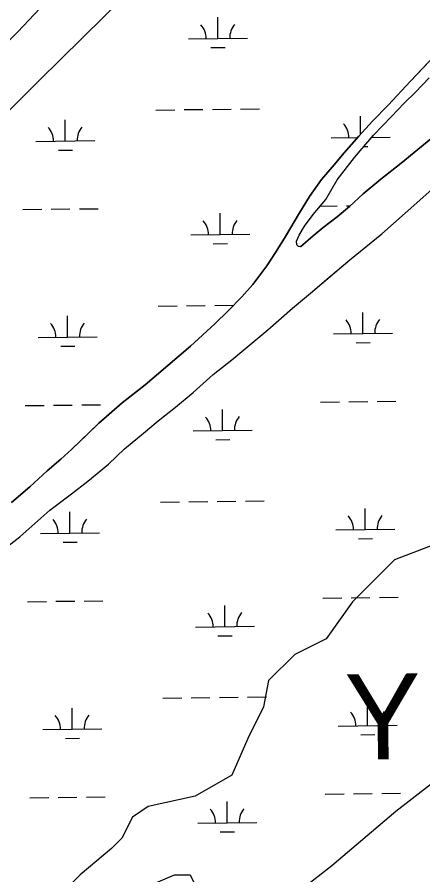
# Model space of a CAD drawing. Extents: x 3694830 to 3732949, y 415201 to 440970.
# Drawn here: x 3724598 to 3725287, y 422776 to 424231 of the extents above; entities that cross this region are included whole.
import ezdxf

# ---------------------------------------------------------------- set-up
doc = ezdxf.new("R2010")
doc.units = 0
for name, color, linetype in [('V-TOPO-GNAM-IDEN', 7, 'Continuous'), ('V-TOPO-SHOR', 7, 'Continuous'), ('V-WETL-SWMP', 7, 'Continuous')]:
    doc.layers.add(name, color=color, linetype=linetype)

msp = doc.modelspace()

# ---------------------------------------------------------------- linework, layer by layer
at = {"layer": 'V-TOPO-SHOR'}
for points in [[(3724782.8, 424269.1), (3724634.9, 424123.3), (3724502.1, 423991.7)], [(3724655, 424266.3), (3724599.3, 424206.6), (3724533.2, 424142.2)], [(3724998.3, 423777.6), (3725022.4, 423809.7), (3725037.9, 423833.8), (3725053.7, 423859.5), (3725077.8, 423899.4), (3725094.8, 423927), (3725115.4, 423955.9), (3725133.2, 423977.2), (3725153.8, 424001.3), (3725178.7, 424029.8), (3725202, 424054.7), (3725228.5, 424082.4), (3725266.5, 424123.1), (3725334.9, 424195)], [(3725079.5, 423841.8), (3725076.3, 423842.2), (3725073.2, 423845.4), (3725072.8, 423851.3), (3725077.1, 423861.6), (3725086.2, 423876.6), (3725100.9, 423896.4), (3725122.6, 423922.1), (3725141.6, 423955.3), (3725171.3, 423993.2), (3725203.7, 424031.1), (3725233.8, 424062.8), (3725255.5, 424085.3), (3725274.9, 424103.9), (3725298.2, 424128.4)], [(3725079.5, 423841.8), (3725079.8, 423842.1), (3725101.1, 423860.2), (3725118.1, 423874.5), (3725141.5, 423892.6), (3725162.8, 423910.4), (3725185.8, 423931.4), (3725215.8, 423956.6), (3725250.6, 423983.5), (3725367.3, 424079.5)], [(3724569.8, 423324.3), (3724602.7, 423349.6), (3724653.7, 423395), (3724690.5, 423422.7), (3724718.1, 423444.4), (3724752.9, 423473.2), (3724780.6, 423498.9), (3724812.7, 423525.4), (3724837.6, 423546.7), (3724867.2, 423569.7), (3724897.3, 423594.6), (3724930.9, 423625.4), (3724962.5, 423650.3), (3725024.2, 423700.9), (3725066.1, 423737.6), (3725096.2, 423762.9), (3725127.8, 423789.8), (3725163, 423819.8), (3725217.6, 423863.7), (3725276.9, 423916.2), (3725318.4, 423953.4)], [(3724588.2, 423408.1), (3724619.5, 423434.6), (3724649.1, 423461.9), (3724672.1, 423481.3), (3724690.7, 423498.2), (3724715.6, 423522.4), (3724736.5, 423542.5), (3724776.5, 423576.9), (3724815.6, 423607.7), (3724892.7, 423673.3), (3724933.9, 423710.9), (3724956.8, 423733), (3724979.7, 423757.1), (3724998.3, 423777.6)], [(3725354.7, 423355), (3725239, 423310.5), (3725203.4, 423274.8), (3725167.8, 423239.2), (3725123.3, 423176.9), (3725069.9, 423150.2), (3725025.3, 423105.7), (3725016.4, 423061.2), (3724989.7, 423007.8), (3724963, 422945.4), (3724900.7, 422909.8), (3724820.6, 422892), (3724793.9, 422874.2), (3724776.1, 422838.6), (3724758.3, 422820.8), (3724704.8, 422776.3), (3724660.3, 422731.8)], [(3725022.8, 422705.3), (3725040, 422719.8), (3725132.6, 422792.3), (3725241.6, 422884.3), (3725362.9, 422978)], [(3724802.8, 422749.6), (3724865.1, 422776.3), (3724891.8, 422776.3), (3724909.6, 422740.7)]]:
    msp.add_lwpolyline(points, dxfattribs=at)
at = {"layer": 'V-WETL-SWMP'}
for p, q in [((3724939.2, 424195.2), (3724938.7, 424231.2)), ((3724889.2, 424194.6), (3724989.2, 424195.8)), ((3725334.9, 424195), (3725266.5, 424123.1)), ((3724927.3, 424179.7), (3724951.3, 424179.9)), ((3725266.5, 424123.1), (3725228.5, 424082.4)), ((3724833.8, 424073.9), (3724865.7, 424074.3)), ((3724881.7, 424074.5), (3724913.7, 424074.8)), ((3724929.7, 424075), (3724961.7, 424075.4)), ((3724977.7, 424075.6), (3725009.7, 424076)), ((3725228.5, 424082.4), (3725202, 424054.7)), ((3724679.8, 424021.3), (3724679.3, 424057.3)), ((3725202, 424054.7), (3725178.7, 424029.8)), ((3725181.6, 424032.9), (3725181.2, 424063.3)), ((3725131.7, 424026.7), (3725176.4, 424027.2)), ((3725178.7, 424029.8), (3725153.8, 424001.3)), ((3725200.6, 424027.5), (3725231.6, 424027.9)), ((3724629.8, 424020.7), (3724729.8, 424021.9)), ((3725187.3, 424011.9), (3725193.8, 424012)), ((3724668, 424005.7), (3724692, 424006)), ((3725153.8, 424001.3), (3725133.2, 423977.2)), ((3725133.2, 423977.2), (3725115.4, 423955.9)), ((3725115.4, 423955.9), (3725094.8, 423927)), ((3725276.9, 423916.2), (3725318.4, 423953.4)), ((3725094.8, 423927), (3725077.8, 423899.4)), ((3725113.3, 423911), (3725141.6, 423911.4)), ((3725157.6, 423911.6), (3725164.2, 423911.6)), ((3725217.6, 423863.7), (3725276.9, 423916.2)), ((3724607.7, 423905), (3724639.7, 423905.4)), ((3724655.7, 423905.6), (3724687.7, 423906)), ((3724703.7, 423906.2), (3724735.7, 423906.5)), ((3724943.1, 423862.6), (3724942.7, 423898.6)), ((3725077.8, 423899.4), (3725053.7, 423859.5)), ((3724893.1, 423862), (3724993.1, 423863.2)), ((3725053.7, 423859.5), (3725037.9, 423833.8)), ((3725163, 423819.8), (3725217.6, 423863.7)), ((3724931.3, 423847), (3724955.3, 423847.3)), ((3725037.9, 423833.8), (3725022.4, 423809.7)), ((3725022.4, 423809.7), (3724998.3, 423777.6)), ((3725096.2, 423762.9), (3725163, 423819.8)), ((3724998.3, 423777.6), (3724979.7, 423757.1)), ((3725066.1, 423737.6), (3725096.2, 423762.9)), ((3724979.7, 423757.1), (3724956.8, 423733)), ((3724837.7, 423741.2), (3724869.7, 423741.6)), ((3724885.7, 423741.8), (3724917.7, 423742.2)), ((3724933.7, 423742.4), (3724965.7, 423742.8)), ((3725024.2, 423700.9), (3725066.1, 423737.6)), ((3724683.7, 423688.7), (3724683.3, 423724.7)), ((3724956.8, 423733), (3724933.9, 423710.9)), ((3725185.6, 423694.6), (3725185.2, 423730.6)), ((3724933.9, 423710.9), (3724892.7, 423673.3)), ((3724962.5, 423650.3), (3725024.2, 423700.9)), ((3725135.6, 423694), (3725235.6, 423695.2)), ((3724633.7, 423688.1), (3724733.7, 423689.3)), ((3725173.8, 423679.1), (3725197.8, 423679.4)), ((3724671.9, 423673.1), (3724695.9, 423673.4)), ((3724892.7, 423673.3), (3724815.6, 423607.7)), ((3724930.9, 423625.4), (3724962.5, 423650.3)), ((3724897.3, 423594.6), (3724930.9, 423625.4)), ((3724815.6, 423607.7), (3724776.5, 423576.9)), ((3724867.2, 423569.7), (3724897.3, 423594.6)), ((3724707.7, 423573.5), (3724739.7, 423573.9)), ((3724776.5, 423576.9), (3724736.5, 423542.5)), ((3725113.6, 423578.3), (3725145.6, 423578.7)), ((3725161.6, 423578.9), (3725193.6, 423579.3)), ((3725209.6, 423579.5), (3725241.6, 423579.9)), ((3724611.7, 423572.4), (3724643.7, 423572.7)), ((3724659.7, 423572.9), (3724691.7, 423573.3)), ((3724837.6, 423546.7), (3724867.2, 423569.7)), ((3724947.1, 423529.9), (3724946.7, 423565.9)), ((3724812.7, 423525.4), (3724837.6, 423546.7)), ((3724736.5, 423542.5), (3724690.7, 423498.2)), ((3724897.1, 423529.3), (3724997.1, 423530.5)), ((3724780.6, 423498.9), (3724812.7, 423525.4)), ((3724935.3, 423514.3), (3724959.3, 423514.6)), ((3724690.7, 423498.2), (3724672.1, 423481.3)), ((3724752.9, 423473.2), (3724780.6, 423498.9)), ((3724672.1, 423481.3), (3724649.1, 423461.9)), ((3724718.1, 423444.4), (3724752.9, 423473.2)), ((3724649.1, 423461.9), (3724619.5, 423434.6)), ((3724690.5, 423422.7), (3724718.1, 423444.4)), ((3724619.5, 423434.6), (3724588.2, 423408.1)), ((3724653.7, 423395), (3724690.5, 423422.7)), ((3724841.7, 423408.6), (3724873.7, 423409)), ((3724889.7, 423409.2), (3724921.7, 423409.5)), ((3724937.7, 423409.7), (3724969.7, 423410.1)), ((3724985.7, 423410.3), (3725017.7, 423410.7)), ((3724602.7, 423349.6), (3724653.7, 423395)), ((3724687.7, 423356), (3724687.3, 423392)), ((3725189.6, 423362), (3725189.2, 423398)), ((3724637.7, 423355.4), (3724737.7, 423356.6)), ((3725139.6, 423361.4), (3725239.6, 423362.6)), ((3724569.9, 423324.3), (3724602.7, 423349.6)), ((3724675.9, 423340.4), (3724699.9, 423340.7)), ((3725177.8, 423346.4), (3725201.8, 423346.7)), ((3724615.7, 423239.7), (3724647.7, 423240.1)), ((3724663.7, 423240.3), (3724695.7, 423240.7)), ((3724711.7, 423240.8), (3724743.7, 423241.2)), ((3725117.6, 423245.7), (3725149.6, 423246.1)), ((3725165.6, 423246.3), (3725197.5, 423246.6)), ((3725213.5, 423246.8), (3725245.5, 423247.2)), ((3724951.1, 423197.3), (3724950.6, 423233.3)), ((3724901.1, 423196.7), (3725001.1, 423197.9)), ((3724939.2, 423181.7), (3724963.2, 423182)), ((3724845.7, 423075.9), (3724877.7, 423076.3)), ((3724893.6, 423076.5), (3724925.6, 423076.9)), ((3724941.6, 423077.1), (3724973.6, 423077.5)), ((3724989.6, 423077.7), (3725021.6, 423078)), ((3725193.5, 423029.3), (3725193.1, 423065.3)), ((3724691.7, 423023.4), (3724691.2, 423059.3)), ((3724641.7, 423022.8), (3724741.7, 423023.9)), ((3725143.6, 423028.7), (3725243.5, 423029.9)), ((3724679.9, 423007.8), (3724703.9, 423008.1)), ((3725181.7, 423013.8), (3725205.7, 423014.1)), ((3724619.7, 422907.1), (3724651.6, 422907.4)), ((3724667.6, 422907.6), (3724699.6, 422908)), ((3724715.6, 422908.2), (3724747.6, 422908.6)), ((3725121.5, 422913), (3725153.5, 422913.4)), ((3725169.5, 422913.6), (3725201.5, 422914)), ((3725217.5, 422914.2), (3725249.5, 422914.6)), ((3724955, 422864.6), (3724954.6, 422900.6)), ((3724905, 422864), (3725005, 422865.2)), ((3724943.2, 422849), (3724967.2, 422849.3))]:
    msp.add_line(p, q, dxfattribs=at)
msp.add_lwpolyline([(3725367.3, 424079.5), (3725250.6, 423983.5), (3725215.8, 423956.6), (3725185.8, 423931.4), (3725162.8, 423910.4), (3725141.5, 423892.6), (3725118.1, 423874.5), (3725101.1, 423860.2), (3725079.5, 423841.8), (3725076.3, 423842.2), (3725073.2, 423845.4), (3725072.8, 423851.3), (3725077.1, 423861.6), (3725086.2, 423876.6), (3725100.9, 423896.4), (3725122.6, 423922.1), (3725141.6, 423955.3), (3725171.3, 423993.2), (3725203.7, 424031.1), (3725233.8, 424062.8), (3725255.5, 424085.3), (3725274.9, 424103.9), (3725298.2, 424128.4)], dxfattribs=at)
for centre, start, end in [((3724883.9, 424195), 359.9115, 41.4552), ((3724994.4, 424196.4), 139.9115, 181.4552), ((3724624.5, 424021.1), 359.9115, 41.4552), ((3724735, 424022.4), 139.9115, 181.4552), ((3725126.4, 424027.1), 359.9115, 41.4552), ((3725236.9, 424028.4), 179.523, 181.4552), ((3724887.9, 423862.4), 359.9115, 41.4552), ((3724998.4, 423863.7), 139.9115, 181.4552), ((3724628.5, 423688.5), 359.9115, 41.4552), ((3724739, 423689.8), 139.9115, 181.4552), ((3725130.4, 423694.5), 359.9115, 41.4552), ((3725240.8, 423695.8), 139.9115, 181.4552), ((3724891.8, 423529.7), 359.9115, 41.4552), ((3725002.3, 423531.1), 139.9115, 181.4552), ((3725134.3, 423361.8), 359.9115, 41.4552), ((3725244.8, 423363.1), 139.9115, 181.4552), ((3724632.5, 423355.8), 359.9115, 41.4552), ((3724742.9, 423357.1), 139.9115, 181.4552), ((3724895.8, 423197.1), 359.9115, 41.4552), ((3725006.3, 423198.4), 139.9115, 181.4552), ((3725138.3, 423029.2), 359.9115, 41.4552), ((3725248.8, 423030.5), 139.9115, 181.4552), ((3724636.4, 423023.2), 359.9115, 41.4552), ((3724746.9, 423024.5), 139.9115, 181.4552), ((3724899.8, 422864.4), 359.9115, 41.4552), ((3725010.3, 422865.8), 139.9115, 181.4552)]:
    msp.add_arc(centre, 35.2, start, end, dxfattribs=at)

# ---------------------------------------------------------------- texts
at = {"layer": 'V-TOPO-GNAM-IDEN'}
msp.add_text('Y', height=145, rotation=0.7812, dxfattribs=at).set_placement((3725155.7, 422971.4))

doc.saveas('drawing.dxf')
